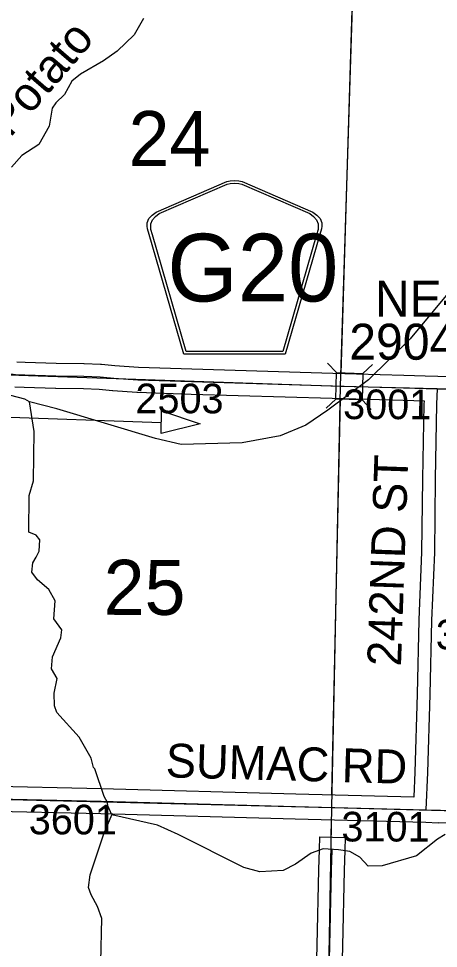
# Model space of a CAD drawing. Extents: x -132.8 to -73.3, y -60 to -26.
# Drawn here: x -116.331 to -115.339, y -37.879 to -35.683 of the extents above; entities that cross this region are included whole.
import ezdxf

# ---------------------------------------------------------------- set-up
doc = ezdxf.new("R2010")
doc.units = 0
for name, color, linetype in [('tdCoDirctArrow', 7, 'Continuous'), ('tdCoHydroRiver', 7, 'Continuous'), ('tdCoHydroTxtLg', 7, 'Continuous'), ('tdCoSecRdNmbr', 7, 'Continuous'), ('tdCoSecRdTxt', 7, 'Continuous'), ('tdCoSecRteBand', 7, 'Continuous'), ('tdCoSecRteCL', 7, 'Continuous'), ('tdCoSectLine', 7, 'Continuous'), ('tdCoSectLinePart', 7, 'Continuous'), ('tdCoSectNmbr', 7, 'Continuous'), ('tdCoShieldCoRte', 7, 'Continuous'), ('tdCoStrucSec', 7, 'Continuous'), ('tdCoStrucSecCoName', 7, 'Continuous'), ('tdCoStrucSecFHWANum', 7, 'Continuous'), ('tdCoSurfEarth', 7, 'Continuous'), ('tdCoSurfGravel', 7, 'Continuous'), ('tdCoTwpBndry', 7, 'Continuous'), ('tdCoTwpBndryShd', 7, 'Continuous')]:
    doc.layers.add(name, color=color, linetype=linetype)

msp = doc.modelspace()

# ---------------------------------------------------------------- linework, layer by layer
at = {"layer": 'tdCoDirctArrow'}
msp.add_lwpolyline([(-115.9928, -36.6092), (-115.9014, -36.6398), (-115.9942, -36.6631)], close=True, dxfattribs=at)
msp.add_lwpolyline([(-116.4633, -36.9691), (-116.453, -36.6701), (-116.4525, -36.6644), (-116.4515, -36.6598), (-116.4498, -36.6545), (-116.4478, -36.65), (-116.4455, -36.6459), (-116.4424, -36.6416), (-116.4391, -36.6377), (-116.4346, -36.6335), (-116.4289, -36.6296), (-116.4232, -36.6267), (-116.416, -36.6241), (-116.4104, -36.6229), (-116.4055, -36.6226), (-116.3957, -36.623), (-115.9939, -36.6373)], dxfattribs=at)
at = {"layer": 'tdCoHydroRiver'}
for points in [[(-116.0358, -35.6821), (-116.0573, -35.7209), (-116.0977, -35.7593), (-116.1299, -35.7822), (-116.1843, -35.8139), (-116.2053, -35.8307), (-116.2219, -35.8618), (-116.2429, -35.8818), (-116.2511, -35.8942), (-116.2585, -35.9366), (-116.2833, -35.9801), (-116.3234, -36.0059), (-116.3478, -36.0337)], [(-115.0007, -35.8711), (-115.0323, -35.9333), (-115.0652, -35.9861), (-115.1616, -36.1162), (-115.3007, -36.3129), (-115.405, -36.4396), (-115.5037, -36.5364), (-115.6002, -36.6081), (-115.6516, -36.6431), (-115.7122, -36.6683), (-115.8026, -36.6849), (-115.9463, -36.6891), (-116.0075, -36.675), (-116.2408, -36.6043), (-116.3051, -36.5885)], [(-116.3051, -36.5885), (-116.316, -36.5819), (-116.4821, -36.5382), (-116.5885, -36.5023), (-116.6526, -36.4786), (-116.6557, -36.4738)], [(-116.1106, -37.5635), (-116.1196, -37.5428), (-116.1209, -37.5349), (-116.1285, -37.5205), (-116.1505, -37.4553), (-116.1535, -37.452), (-116.1593, -37.4298), (-116.188, -37.3802), (-116.2402, -37.322), (-116.2461, -37.3061), (-116.2469, -37.2761), (-116.2397, -37.2416), (-116.2533, -37.2192), (-116.251, -37.1908), (-116.2309, -37.1456), (-116.2289, -37.1267), (-116.2472, -37.101), (-116.2445, -37.0585), (-116.2596, -37.0313), (-116.2858, -37.0085), (-116.2996, -36.9908), (-116.2974, -36.9688), (-116.2892, -36.9548), (-116.2825, -36.9408), (-116.2803, -36.914), (-116.2894, -36.9028), (-116.3066, -36.896), (-116.306, -36.8093), (-116.2956, -36.7748), (-116.2943, -36.6581), (-116.3051, -36.5885)], [(-116.1368, -37.9115), (-116.1342, -37.809), (-116.1446, -37.7804), (-116.1596, -37.7532), (-116.1655, -37.7357), (-116.1616, -37.7058), (-116.1291, -37.6088), (-116.1157, -37.5776), (-116.1106, -37.5635)], [(-115.3228, -37.6106), (-115.3404, -37.6211), (-115.3903, -37.6609), (-115.4714, -37.684), (-115.5046, -37.6848), (-115.5246, -37.6637), (-115.5479, -37.6505), (-115.5746, -37.6467), (-115.6108, -37.6442), (-115.6395, -37.6545), (-115.6765, -37.6804), (-115.7053, -37.6954), (-115.7606, -37.6987), (-115.7982, -37.6883), (-115.954, -37.6101), (-116.0024, -37.5884), (-116.1106, -37.5635)]]:
    msp.add_lwpolyline(points, dxfattribs=at)
at = {"layer": 'tdCoSecRteBand'}
for points in [[(-116.3353, -36.4937), (-116.3152, -36.4946), (-116.2418, -36.4968), (-116.1764, -36.4976), (-116.176, -36.4976), (-116.1756, -36.4976), (-116.1369, -36.4991), (-116.1359, -36.4991), (-116.1349, -36.4992), (-116.1034, -36.5026), (-116.0475, -36.5065), (-115.9214, -36.5104), (-115.5877, -36.5202), (-115.4204, -36.5252), (-115.3702, -36.5264), (-115.37, -36.5264), (-115.37, -36.5263), (-115.3401, -36.5272), (-115.3102, -36.5279)], [(-115.3962, -37.5213), (-115.3937, -37.4628), (-115.388, -37.2788), (-115.3838, -37.1038), (-115.3838, -37.1036), (-115.3838, -37.1034), (-115.3774, -36.943), (-115.3752, -36.7705), (-115.3752, -36.7704), (-115.3752, -36.7704), (-115.372, -36.5933), (-115.372, -36.5931), (-115.372, -36.5929), (-115.3718, -36.5864), (-115.4219, -36.5852), (-115.422, -36.5852), (-115.4221, -36.5852), (-115.5895, -36.5802), (-115.9232, -36.5704), (-115.9232, -36.5704), (-115.9232, -36.5704), (-116.05, -36.5664), (-116.0505, -36.5664), (-116.0511, -36.5664), (-116.1081, -36.5624), (-116.1086, -36.5624), (-116.1092, -36.5623), (-116.1402, -36.559), (-116.1775, -36.5575), (-116.2427, -36.5568), (-116.243, -36.5568), (-116.2433, -36.5568), (-116.3173, -36.5546), (-116.3175, -36.5546), (-116.3177, -36.5546), (-116.3394, -36.5536)], [(-116.4151, -37.495), (-116.135, -37.5016), (-116.135, -37.5016), (-116.135, -37.5016), (-115.6758, -37.514), (-115.3967, -37.5212), (-115.3962, -37.5213)], [(-115.2337, -37.5855), (-115.3388, -37.5828), (-115.3388, -37.5833), (-115.3685, -37.582), (-115.6774, -37.5739), (-115.6774, -37.5739), (-115.6774, -37.5739), (-116.1365, -37.5616), (-116.4166, -37.5549), (-116.4167, -37.5549), (-116.4167, -37.5549), (-116.5432, -37.5515), (-116.5432, -37.5754), (-116.5432, -37.5758), (-116.5432, -37.5762), (-116.5476, -37.7527), (-116.5513, -37.9287)], [(-115.6293, -38.0328), (-115.6254, -37.872), (-115.6212, -37.694), (-115.6212, -37.6939), (-115.6212, -37.6938), (-115.6197, -37.6455), (-115.6188, -37.6155), (-115.5588, -37.6173), (-115.5597, -37.6473), (-115.5612, -37.6955), (-115.5654, -37.8735), (-115.5654, -37.8735), (-115.5654, -37.8735), (-115.5693, -38.0342)]]:
    msp.add_lwpolyline(points, dxfattribs=at)
at = {"layer": 'tdCoSecRteCL'}
for points in [[(-116.5592, -36.4537), (-116.5588, -36.457), (-116.5569, -36.46), (-116.5534, -36.4628), (-116.543, -36.4658), (-116.3982, -36.5103), (-116.3689, -36.5184), (-116.3556, -36.5211), (-116.3381, -36.5236), (-116.3164, -36.5246), (-116.2424, -36.5268), (-116.1768, -36.5276), (-116.1381, -36.529), (-116.106, -36.5325), (-116.049, -36.5364), (-115.9223, -36.5404), (-115.5886, -36.5502), (-115.4212, -36.5552), (-115.3409, -36.5572)], [(-115.3675, -37.552), (-115.3637, -37.4639), (-115.358, -37.2796), (-115.3539, -37.1046), (-115.3474, -36.9438), (-115.3452, -36.7709), (-115.342, -36.5938), (-115.3409, -36.5572)], [(-115.3409, -36.5572), (-114.9647, -36.5665), (-114.5922, -36.5747)], [(-116.5745, -37.5222), (-116.5432, -37.5215), (-116.4159, -37.525), (-116.1358, -37.5316), (-115.6766, -37.5439), (-115.3675, -37.552)], [(-115.3675, -37.552), (-115.2329, -37.5555), (-114.7671, -37.5686), (-114.6175, -37.5723)], [(-115.6085, -38.5455), (-115.6062, -38.3795), (-115.6033, -38.2116), (-115.5993, -38.0335), (-115.5954, -37.8728), (-115.5912, -37.6947), (-115.5897, -37.6464)]]:
    msp.add_lwpolyline(points, dxfattribs=at)
at = {"layer": 'tdCoSectLine'}
for points in [[(-115.5696, -36.5508), (-115.5388, -35.5535)], [(-116.5618, -36.5174), (-115.5696, -36.5508)], [(-115.5908, -37.5462), (-115.5696, -36.5508)], [(-115.5696, -36.5508), (-114.5926, -36.5747)], [(-116.5748, -37.5222), (-115.5908, -37.5462)], [(-115.6089, -38.5455), (-115.5908, -37.5462)], [(-115.5908, -37.5462), (-114.6179, -37.5723)]]:
    msp.add_lwpolyline(points, dxfattribs=at)
at = {"layer": 'tdCoSectLinePart'}
for points in [[(-115.5686, -36.5208), (-115.5397, -35.5834)], [(-115.5901, -37.5161), (-115.5702, -36.5806)], [(-115.592, -37.6163), (-115.5913, -37.5767)]]:
    msp.add_lwpolyline(points, dxfattribs=at)
at = {"layer": 'tdCoShieldCoRte'}
for points in [[(-115.9403, -36.4753), (-116.0222, -36.1924), (-116.0261, -36.1793), (-116.0268, -36.1734), (-116.0268, -36.1655), (-116.0226, -36.1552), (-116.0153, -36.1468), (-116.0057, -36.1401), (-115.8384, -36.0677), (-115.8309, -36.0661), (-115.8205, -36.0652), (-115.8101, -36.0661), (-115.8026, -36.0677), (-115.6353, -36.1401), (-115.6257, -36.1468), (-115.6184, -36.1552), (-115.6142, -36.1655), (-115.6142, -36.1734), (-115.6149, -36.1793), (-115.6188, -36.1924), (-115.7007, -36.4753)], [(-115.9344, -36.469), (-116.0141, -36.1937), (-116.0179, -36.1811), (-116.0186, -36.1754), (-116.0186, -36.1679), (-116.0145, -36.158), (-116.0075, -36.1499), (-115.9983, -36.1435), (-115.8377, -36.074), (-115.8305, -36.0724), (-115.8205, -36.0716), (-115.8105, -36.0724), (-115.8033, -36.074), (-115.6427, -36.1435), (-115.6335, -36.1499), (-115.6265, -36.158), (-115.6224, -36.1679), (-115.6224, -36.1754), (-115.6231, -36.1811), (-115.6269, -36.1937), (-115.7066, -36.469)]]:
    msp.add_lwpolyline(points, close=True, dxfattribs=at)
at = {"layer": 'tdCoStrucSec'}
for points in [[(-115.6009, -36.4965), (-115.5794, -36.5192), (-115.5169, -36.5211)], [(-115.4941, -36.4996), (-115.5169, -36.5211), (-115.5187, -36.5836)], [(-115.604, -36.6032), (-115.5813, -36.5818), (-115.5794, -36.5192)], [(-115.4977, -36.6059), (-115.5187, -36.5836), (-115.5813, -36.5818)]]:
    msp.add_lwpolyline(points, dxfattribs=at)
at = {"layer": 'tdCoSurfEarth'}
msp.add_lwpolyline([(-115.3675, -37.552), (-115.3637, -37.4639), (-115.358, -37.2796), (-115.3539, -37.1046), (-115.3474, -36.9438), (-115.3452, -36.7709), (-115.342, -36.5938), (-115.3409, -36.5572)], dxfattribs=at)
at = {"layer": 'tdCoSurfGravel'}
for points in [[(-116.5592, -36.4537), (-116.5588, -36.457), (-116.5569, -36.46), (-116.5534, -36.4628), (-116.543, -36.4658), (-116.3982, -36.5103), (-116.3689, -36.5184), (-116.3556, -36.5211), (-116.3381, -36.5236), (-116.3164, -36.5246), (-116.2424, -36.5268), (-116.1768, -36.5276), (-116.1381, -36.529), (-116.106, -36.5325), (-116.049, -36.5364), (-115.9223, -36.5404), (-115.5886, -36.5502)], [(-115.5886, -36.5502), (-115.4212, -36.5552), (-115.3409, -36.5572), (-114.9647, -36.5665), (-114.5922, -36.5747), (-114.4806, -36.5771), (-113.9894, -36.5904), (-113.4848, -36.6072), (-112.9864, -36.6252), (-112.5928, -36.6324), (-112.4989, -36.6341), (-112.0237, -36.6474), (-111.5159, -36.6617), (-111.0049, -36.6763), (-110.6144, -36.6859)], [(-116.5745, -37.5222), (-116.5432, -37.5215), (-116.4159, -37.525), (-116.1358, -37.5316), (-115.6766, -37.5439), (-115.3675, -37.552), (-115.2329, -37.5555), (-114.7671, -37.5686), (-114.6175, -37.5723), (-114.5296, -37.5745), (-114.2682, -37.5807), (-114.0583, -37.5876), (-113.9286, -37.5903), (-113.8675, -37.5905), (-113.845, -37.5903), (-113.8283, -37.5896), (-113.8125, -37.5864), (-113.7972, -37.5817), (-113.7878, -37.5799), (-113.776, -37.5797), (-113.756, -37.5829)], [(-115.6085, -38.5455), (-115.6062, -38.3795), (-115.6033, -38.2116), (-115.5993, -38.0335), (-115.5954, -37.8728), (-115.5912, -37.6947), (-115.5897, -37.6464)]]:
    msp.add_lwpolyline(points, dxfattribs=at)
at = {"layer": 'tdCoTwpBndry'}
for points in [[(-115.5686, -36.5208), (-115.5397, -35.5835)], [(-115.5901, -37.5162), (-115.5702, -36.5808)]]:
    msp.add_lwpolyline(points, dxfattribs=at)
at = {"layer": 'tdCoTwpBndryShd'}
msp.add_lwpolyline([(-115.6969, -41.5376), (-115.6667, -40.5277), (-115.632, -39.5402), (-115.6158, -39.0418), (-115.6089, -38.5455), (-115.5908, -37.5462), (-115.5696, -36.5508), (-115.5388, -35.5535), (-115.5159, -34.5551), (-115.4889, -33.5579), (-115.465, -32.5533)], dxfattribs=at)

# ---------------------------------------------------------------- texts
at = {"layer": 'tdCoHydroTxtLg'}
msp.add_text('Potato', height=0.08, rotation=49.2128, dxfattribs=at).set_placement((-116.3509, -35.9659))
at = {"layer": 'tdCoSecRdNmbr'}
for s, rotation, p in [('2503', 359.9127, (-116.0546, -36.615)), ('3001', 359.9131, (-115.5638, -36.6289)), ('3004', 359.9133, (-115.3447, -37.173)), ('3601', 359.9126, (-116.3068, -37.6098)), ('3101', 359.9131, (-115.5678, -37.6267))]:
    msp.add_text(s, height=0.07, rotation=rotation, dxfattribs=at).set_placement(p)
at = {"layer": 'tdCoSecRdTxt'}
for s, rotation, p in [('242ND ST', 87.9952, (-115.4271, -37.214)), ('SUMAC RD', 358.4392, (-115.9837, -37.4751))]:
    msp.add_text(s, height=0.08, rotation=rotation, dxfattribs=at).set_placement(p)
at = {"layer": 'tdCoSectNmbr'}
for s, rotation, p in [('24', 359.9127, (-116.071, -36.0311)), ('25', 359.9126, (-116.1298, -37.0913))]:
    msp.add_text(s, height=0.13, rotation=rotation, dxfattribs=at).set_placement(p)
at = {"layer": 'tdCoShieldCoRte'}
msp.add_text('G20', height=0.16, dxfattribs=at).set_placement((-115.9793, -36.351))
at = {"layer": 'tdCoStrucSecCoName'}
msp.add_text('NE-22', height=0.085, dxfattribs=at).set_placement((-115.4886, -36.387))
at = {"layer": 'tdCoStrucSecFHWANum'}
msp.add_text('290470', height=0.085, dxfattribs=at).set_placement((-115.5492, -36.4886))

doc.saveas('drawing.dxf')
